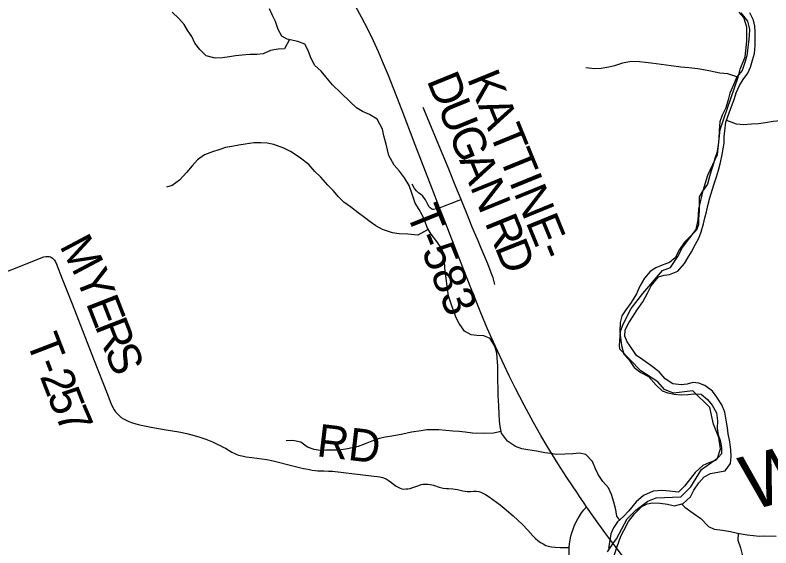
# Model space of a CAD drawing. Extents: x 1451455 to 1749751, y 218250 to 574981.
# Drawn here: x 1581052 to 1588005, y 307484 to 312388 of the extents above; entities that cross this region are included whole.
import ezdxf

# ---------------------------------------------------------------- set-up
doc = ezdxf.new("R2010")
doc.units = 0
for name, color, linetype in [('GM_X_Minor_River', 7, 'Continuous'), ('GM_X_Minor_River_Text', 7, 'Continuous'), ('GM_X_Township', 7, 'Continuous'), ('GM_X_Township_Road', 7, 'Continuous'), ('GM_X_Township_Road_Text', 7, 'Continuous'), ('GM_X_US_Route', 7, 'Continuous')]:
    doc.layers.add(name, color=color, linetype=linetype)

msp = doc.modelspace()

# ---------------------------------------------------------------- linework, layer by layer
at = {"layer": 'GM_X_Minor_River'}
for points in [[(1583577.7, 312163.1), (1583529, 312076.6), (1583472.9, 312075.3), (1583402.7, 312064.2), (1583334.2, 312033.1), (1583276.1, 312025.9), (1583210, 312026.8), (1583139.9, 312019.7), (1583079.8, 312014.5), (1583023.6, 312005.2), (1582959.4, 311996), (1582893.3, 311990.9), (1582809.5, 312014), (1582752.2, 312070.9), (1582704.9, 312131.6), (1582677.7, 312192), (1582642.3, 312244.5), (1582607, 312301.1), (1582557.6, 312355.8), (1582498.3, 312416.7)], [(1586614.5, 307740.7), (1586589.3, 307776.9), (1586580.1, 307835.1), (1586560.9, 307905.5), (1586537.8, 307975.8), (1586512.5, 308036.2), (1586459.2, 308095), (1586416, 308159.7), (1586392.7, 308212), (1586363.5, 308280.5), (1586302.2, 308343.4), (1586244.4, 308356.1), (1586182.2, 308349), (1586110.1, 308347.9), (1586034, 308344.9), (1585982.1, 308351.6), (1585924.1, 308360.4), (1585850.2, 308373.4), (1585768.3, 308386.5), (1585712.4, 308395.2), (1585654.6, 308418), (1585581.2, 308467), (1585528, 308539.8), (1585514.8, 308602.1), (1585509.5, 308652.2), (1585504.3, 308716.4), (1585503.2, 308790.5), (1585496.4, 308888.7), (1585495.4, 308960.8), (1585494, 309014.8), (1585493.1, 309097), (1585493.8, 309157), (1585483.3, 309277.3), (1585466.1, 309341.6), (1585421, 309410.3), (1585363.2, 309435.1), (1585299.2, 309439.9), (1585247.3, 309446.6), (1585187.6, 309479.5), (1585136.5, 309550.2), (1585111.1, 309602.6), (1585087.8, 309659), (1585064.7, 309731.4), (1585039.6, 309803.8), (1585025, 309916.1), (1585017.7, 309968.3), (1585006.8, 310058.5), (1585001.7, 310128.7), (1584996.4, 310186.8), (1584979, 310237.1), (1584931.9, 310305.8), (1584880.7, 310372.6), (1584841.4, 310433.2), (1584820.1, 310493.5), (1584796.8, 310549.9), (1584769.4, 310600.3), (1584732.1, 310656.9), (1584701.3, 310749.4), (1584676.1, 310819.8), (1584633, 310890.5), (1584589.7, 310951.1), (1584540.4, 311007.9), (1584489.5, 311096.7), (1584464.8, 311201.1), (1584445.7, 311277.5), (1584432.5, 311339.7), (1584383.6, 311430.5), (1584312.1, 311473.5), (1584248.4, 311502.4), (1584192.7, 311535.1), (1584131.4, 311594), (1584050.3, 311669.2), (1583971.2, 311746.3), (1583910.1, 311819.2), (1583866.7, 311871.9), (1583805.4, 311928.8), (1583770.3, 312003.3), (1583747, 312061.7), (1583717.7, 312122.1), (1583651.9, 312145), (1583556.2, 312168.3), (1583504.4, 312195.1), (1583473.2, 312255.6), (1583446.1, 312330), (1583420.8, 312384.4), (1583391.5, 312444.9)], [(1587728.9, 312409.4), (1587790, 312332.5), (1587807.1, 312260.2), (1587806.3, 312198.1), (1587799.6, 312140.1), (1587790.7, 312066.1), (1587784, 312012.2), (1587763.1, 311944.3), (1587742.2, 311878.5), (1587691.4, 311819.1), (1587660.5, 311747.5), (1587627.5, 311669.8), (1587610.7, 311608), (1587591.8, 311536.1), (1587556.9, 311466.5), (1587536.1, 311404.7), (1587529.1, 311326.7), (1587526.1, 311250.6), (1587519.4, 311194.7), (1587508.5, 311120.7), (1587489.8, 311068.9), (1587473, 311009), (1587456.3, 310955.2), (1587441.7, 310903.3), (1587422.7, 310831.5), (1587375.9, 310768), (1587345.2, 310716.4), (1587346.4, 310650.3), (1587345.5, 310582.2), (1587338.6, 310514.2), (1587338, 310462.2), (1587319.3, 310408.4), (1587262.5, 310351), (1587209.8, 310297.7), (1587164.9, 310230.2), (1587123.9, 310154.6), (1587071.3, 310111.3), (1587004.9, 310086.1), (1586946.6, 310060.9), (1586894.1, 310027.5), (1586843.3, 309966.1), (1586800.3, 309892.6), (1586767.4, 309823), (1586720.3, 309743.5), (1586671.4, 309676), (1586634.7, 309620.5), (1586617.9, 309558.6), (1586616.9, 309476.5), (1586622.1, 309418.4), (1586629.3, 309348.2), (1586652.3, 309267.8), (1586697.7, 309217.2), (1586748.8, 309144.4), (1586808.3, 309099.6), (1586877.8, 309060.6), (1586948.9, 308981.6), (1587004.3, 308928.8), (1587056.1, 308910.1), (1587116, 308899.3), (1587180, 308892.4), (1587242.1, 308895.6), (1587294.2, 308900.9), (1587364.2, 308900), (1587421.7, 308851.1), (1587465, 308798.5), (1587504.2, 308727.9), (1587515.2, 308653.7), (1587512.4, 308587.6), (1587521.6, 308523.5), (1587539, 308471.2), (1587552.2, 308408.9), (1587551.4, 308350.8), (1587496.6, 308287.5), (1587434.3, 308266.3), (1587377.9, 308241), (1587309, 308177.9), (1587264.3, 308122.4), (1587211.3, 308051), (1587156.6, 307997.7), (1587072.7, 308006.8), (1587004.7, 308013.7), (1586922.5, 308004.8), (1586831.9, 307965.9), (1586765.1, 307908.8), (1586698, 307825.5), (1586647.3, 307770.2), (1586594.6, 307722.8), (1586557.9, 307669.2), (1586533.2, 307613.5), (1586524.4, 307553.5), (1586511.5, 307481.6)], [(1586985.2, 307895.8), (1587055.1, 307886.9), (1587117, 307872.1), (1587199.3, 307893), (1587264.2, 307954.2), (1587294.9, 308013.9), (1587341.9, 308083.3), (1587390.6, 308138.8), (1587451, 308168), (1587533.3, 308182.9), (1587585.5, 308194.2), (1587632.3, 308259.7), (1587641.1, 308321.6), (1587638, 308387.8), (1587626.9, 308460), (1587611.8, 308534.3), (1587604.5, 308590.4), (1587593.4, 308660.7), (1587582.3, 308732.9), (1587555.2, 308801.3), (1587508, 308870), (1587466.7, 308926.6), (1587397.3, 308979.6), (1587343.5, 309000.4), (1587287.5, 309005.1), (1587235.3, 308991.8), (1587181.1, 308984.5), (1587103.2, 308993.5), (1587033.7, 309040.5), (1586978.5, 309103.3), (1586901.2, 309164.4), (1586827.8, 309215.4), (1586770.2, 309254.2), (1586725, 309318.9), (1586683.7, 309381.5), (1586660.4, 309433.9), (1586665.1, 309489.9), (1586697.9, 309555.6), (1586730.6, 309609.2), (1586775.5, 309674.7), (1586826.5, 309748.1), (1586869.6, 309829.6), (1586904.4, 309897.2), (1586971.6, 309980.5), (1587023.8, 309995.8), (1587073.9, 310001.1), (1587150.4, 310032.1), (1587209.3, 310101.5), (1587242, 310155.1), (1587274.7, 310210.7), (1587311.7, 310280.3), (1587342.4, 310334), (1587363.1, 310393.8), (1587384.1, 310467.6), (1587396.8, 310523.5), (1587411.5, 310577.3), (1587424.2, 310635.2), (1587443.1, 310705.1), (1587480.7, 310824.7), (1587503.6, 310898.5), (1587524.5, 310962.3), (1587541.3, 311030.2), (1587558.3, 311104), (1587566.9, 311156), (1587575.6, 311209.9), (1587576.4, 311268), (1587581.1, 311324), (1587590.1, 311404), (1587625.3, 311497.6), (1587648.2, 311563.4), (1587668.9, 311621.2), (1587685.6, 311673), (1587716.5, 311740.7), (1587749.2, 311794.3), (1587792, 311853.8), (1587816.7, 311909.6), (1587837.5, 311973.4), (1587854.3, 312035.3), (1587861.3, 312109.2), (1587861.9, 312163.3), (1587860.8, 312233.4), (1587857.5, 312287.5), (1587846.2, 312341.7), (1587811, 312410.3)], [(1587691.4, 311819.1), (1587607.7, 311848.3), (1587535.8, 311855.3), (1587449.9, 311872.4), (1587384, 311883.3), (1587332.1, 311894), (1587250.1, 311903.1), (1587178.1, 311910.1), (1587086.2, 311921.3), (1586994.3, 311934.5), (1586904.3, 311945.7), (1586848.4, 311952.5), (1586796.4, 311959.2), (1586720.4, 311960.2), (1586640.1, 311947.2), (1586567.7, 311922.2), (1586513.5, 311908.9), (1586443.3, 311897.8), (1586385.2, 311894.5), (1586303.3, 311903.6)], [(1587597, 311422.2), (1587686, 311386.7), (1587756, 311381.8), (1587828.1, 311386.8), (1587890.2, 311390), (1587954.4, 311399.1), (1588026.6, 311412.2), (1588094.7, 311419.3), (1588168.8, 311418.3), (1588227, 311433.6), (1588295.6, 311476.7), (1588372.1, 311503.7), (1588450.3, 311516.7), (1588524.5, 311529.8), (1588576.7, 311537.1), (1588636.8, 311544.3), (1588712.9, 311547.3), (1588785, 311546.3), (1588861, 311547.3), (1588935.1, 311550.3), (1588995.4, 311563.5), (1589061.7, 311586.7)], [(1584852.6, 310416), (1584758.4, 310364.2), (1584664.4, 310371.5), (1584586.4, 310376.5), (1584522.5, 310383.3), (1584430.8, 310414.6), (1584371.2, 310449.4), (1584317.6, 310486.2), (1584266.1, 310526.9), (1584208.5, 310567.7), (1584137.2, 310622.7), (1584077.7, 310667.6), (1584026.2, 310714.3), (1583976.9, 310773), (1583927.5, 310823.8), (1583864.4, 310896.7), (1583809, 310947.5), (1583753.7, 311012.3), (1583666.5, 311081.5), (1583585.1, 311132.7), (1583523.4, 311163.5), (1583431.8, 311196.8), (1583371.9, 311209.6), (1583311.9, 311212.4), (1583247.8, 311213.2), (1583169.6, 311200.3), (1583109.4, 311191), (1583045.2, 311179.9), (1582987, 311168.6), (1582924.7, 311147.4), (1582866.4, 311130.2), (1582794, 311101.1), (1582731.4, 311055.9), (1582680.6, 311000.5), (1582629.8, 310939.1), (1582564.8, 310867.9), (1582496.2, 310818.7), (1582445.9, 310803.3)], [(1585524.5, 308556.6), (1585454, 308540.8), (1585361.9, 308536), (1585259.8, 308541.4), (1585191.9, 308548.3), (1585135.9, 308555), (1585079.9, 308559.8), (1584949.9, 308571.5), (1584893.9, 308570.3), (1584837.8, 308571), (1584787.7, 308561.7), (1584697.4, 308548.8), (1584619.1, 308531.8), (1584536.9, 308516.9), (1584460.6, 308503.9), (1584402.4, 308490.7), (1584334, 308465.5), (1584273.7, 308442.3), (1584207.3, 308417.2), (1584111, 308394.4), (1584032.7, 308383.4), (1583976.7, 308384.2), (1583910.6, 308383), (1583858.5, 308379.7), (1583802.6, 308390.5), (1583740.8, 308411.3), (1583679.4, 308458.2), (1583605.5, 308473.2), (1583545.4, 308468)], [(1586562.7, 307414.9), (1586591.8, 307496.6), (1586625, 307592.2), (1586651.7, 307644), (1586694.8, 307725.5), (1586749.7, 307796.8), (1586816.6, 307864), (1586867, 307889.4), (1586919.2, 307898.7), (1586985.2, 307895.8)], [(1587182.1, 307888.6), (1587212.9, 307858.8), (1587290.3, 307803.7), (1587359.7, 307754.7), (1587430.8, 307681.7), (1587484.6, 307655), (1587560.5, 307646), (1587632.4, 307635), (1587698.3, 307620.1), (1587788.2, 307602.9), (1587844.2, 307598.1), (1587898.1, 307593.4), (1587950.2, 307594.7), (1588052.3, 307593.4)], [(1587704.9, 307618.8), (1587701.5, 307554), (1587724.6, 307485.6), (1587739.8, 307423.3), (1587748.7, 307335.1), (1587773.6, 307240.7), (1587786.9, 307188.5), (1587802.1, 307128.2), (1587829.4, 307063.8), (1587858.6, 307001.3), (1587895.9, 306944.7), (1587937.3, 306894.1), (1587984.6, 306837.5), (1588032, 306784.8), (1588099.2, 306715.8), (1588144.3, 306647.1), (1588191.5, 306578.4), (1588226.8, 306521.9)]]:
    msp.add_lwpolyline(points, dxfattribs=at)
at = {"layer": 'GM_X_Township'}
msp.add_lwpolyline([(1586501.5, 307448.6), (1586551.6, 307521.9), (1586583.6, 307568.7), (1586681.6, 307752.7), (1586761.4, 307832.5), (1586871.6, 307913.9), (1586950.7, 307943.5), (1587175.6, 307954.2), (1587268.4, 308044.7), (1587366.4, 308205), (1587513.8, 308308.4), (1587541.2, 308396.6), (1587526, 308499.2), (1587478.1, 308623.1), (1587443.9, 308776.7), (1587288.1, 308931), (1587108, 308908.2), (1587026.7, 308943.1), (1586964.4, 309013.1), (1586810.1, 309112.6), (1586616.3, 309312.5), (1586610.9, 309347.5), (1586620.1, 309476), (1586642.9, 309537.6), (1586721.2, 309687.3), (1586828.3, 309827.2), (1587007.7, 310037.8), (1587082.2, 310065.2), (1587149, 310166.3), (1587191.6, 310250.6), (1587317.8, 310414.1), (1587336, 310504.6), (1587342.8, 310603.4), (1587381.6, 310773.7), (1587425.7, 310915.8), (1587514.6, 311105.1), (1587538.1, 311336.2), (1587703.8, 311816.9), (1587723.1, 311890.8), (1587769, 312004.8), (1587782.6, 312147.5), (1587782.6, 312277.3), (1587756.8, 312367), (1587714.5, 312416.4)], dxfattribs=at)
msp.add_lwpolyline([(1586501.5, 307448.6), (1586551.6, 307521.9), (1586583.6, 307568.7), (1586681.6, 307752.7), (1586761.4, 307832.5), (1586871.6, 307913.9), (1586950.7, 307943.5), (1587175.6, 307954.2), (1587268.4, 308044.7), (1587366.4, 308205), (1587513.8, 308308.4), (1587541.2, 308396.6), (1587526, 308499.2), (1587478.1, 308623.1), (1587443.9, 308776.7), (1587288.1, 308931), (1587108, 308908.2), (1587026.7, 308943.1), (1586964.4, 309013.1), (1586810.1, 309112.6), (1586616.3, 309312.5), (1586610.9, 309347.5), (1586620.1, 309476), (1586642.9, 309537.6), (1586721.2, 309687.3), (1586828.3, 309827.2), (1587007.7, 310037.8), (1587082.2, 310065.2), (1587149, 310166.3), (1587191.6, 310250.6), (1587317.8, 310414.1), (1587336, 310504.6), (1587342.8, 310603.4), (1587381.6, 310773.7), (1587425.7, 310915.8), (1587514.6, 311105.1), (1587538.1, 311336.2), (1587703.8, 311816.9), (1587723.1, 311890.8), (1587769, 312004.8), (1587782.6, 312147.5), (1587782.6, 312277.3), (1587756.8, 312367), (1587714.5, 312416.4)], dxfattribs=at)
at = {"layer": 'GM_X_Township_Road'}
for points in [[(1585156.2, 310692.1), (1585108, 310809), (1585034.7, 310984.6), (1584919.9, 311264), (1584844.6, 311442.5), (1584806.2, 311536.7)], [(1584957.8, 310615.8), (1584928.5, 310605.9), (1584901.9, 310599.8), (1584893.7, 310600.4), (1584884.4, 310603.1), (1584871.8, 310613.2), (1584860.3, 310624.5), (1584848.6, 310645.4), (1584833, 310675.9), (1584827.8, 310687.6), (1584803.8, 310722.1), (1584782.3, 310739.7), (1584764.7, 310750.7), (1584743.3, 310769.6), (1584727.6, 310793.6), (1584706.2, 310832)], [(1584957.8, 310615.8), (1585003.1, 310632.3), (1585067.1, 310657.5), (1585136.8, 310685.1), (1585156.2, 310692.1)], [(1585464.3, 309909.7), (1585460, 309932.2), (1585449.2, 309970), (1585432.7, 310016.4), (1585400, 310098.8), (1585336.3, 310250), (1585311, 310310.6), (1585258.1, 310437.9), (1585214.1, 310547.5), (1585169.3, 310660.3), (1585156.2, 310692.1)], [(1580914.3, 310003.1), (1581132.9, 310088.4), (1581290.6, 310153.4), (1581315.5, 310161.8), (1581334.8, 310165.7), (1581351.1, 310166.4), (1581364.2, 310165.1), (1581376.9, 310162), (1581386, 310158.1), (1581396.9, 310150.9), (1581406.6, 310142.1), (1581414.9, 310131.9), (1581423.6, 310118), (1581433.1, 310097.1), (1581484.2, 309962), (1581575.7, 309730.1), (1581771.9, 309225.4), (1581897.7, 308904.6), (1581932.8, 308816.2), (1581947.7, 308783.3), (1581963.8, 308754.7), (1581977, 308735.9), (1581989.5, 308720.7), (1582007.9, 308702), (1582028.3, 308685.6), (1582050, 308670.9), (1582073.2, 308658.6), (1582097.1, 308647.8), (1582131.2, 308635.9), (1582185, 308620.9), (1582242.5, 308607.5), (1582319.7, 308592.3), (1582442.7, 308571.6), (1582559, 308551.3), (1582632.9, 308536.1), (1582699.8, 308519), (1582750, 308504.4), (1582805.2, 308484.4), (1582866.4, 308459.8), (1582917.2, 308436.9), (1582937.8, 308426.8), (1582966.9, 308411.7), (1582986.9, 308400.5), (1583045.8, 308365.1), (1583072, 308351.6), (1583091.7, 308343.7), (1583108.6, 308338), (1583153.2, 308327.2), (1583179, 308322.5), (1583231, 308315.8), (1583321.9, 308304), (1583367.1, 308296.3), (1583424.8, 308284), (1583606.4, 308239.9), (1583657.4, 308227.6), (1583705.1, 308216.3), (1583727.4, 308211.4), (1583759.5, 308204.7), (1583785.3, 308200.3), (1583811.3, 308197), (1583836.9, 308194.8), (1583860.2, 308193.4), (1583892.9, 308192), (1583934.5, 308191), (1583971, 308189.4), (1584049.2, 308180.8), (1584198.8, 308161.4), (1584384.2, 308142), (1584408.9, 308137.6), (1584431, 308132.7), (1584448.4, 308127.1), (1584464.5, 308120.6), (1584484.1, 308108.9), (1584505.1, 308093.5), (1584532.7, 308070.5), (1584556.2, 308053.2), (1584575.9, 308041.6), (1584593, 308033.9), (1584608.6, 308029.1), (1584626.3, 308026), (1584645.4, 308026.4), (1584665, 308028), (1584687.5, 308032.1), (1584712.4, 308040.3), (1584764.7, 308059.8), (1584786.8, 308066.1), (1584802.8, 308069.4), (1584822.3, 308071.3), (1584849, 308070.3), (1584872, 308066.8), (1584899.7, 308059.9), (1584953.1, 308044.4), (1584991.4, 308035.1), (1585020.5, 308031.2), (1585040.5, 308029.9), (1585079.5, 308027.4), (1585099.9, 308025.5), (1585121.8, 308022.1), (1585169.6, 308010.5), (1585191.1, 308006.5), (1585211.6, 308004.4), (1585241.1, 308004.6), (1585270.6, 308005.6), (1585296.9, 308004.7), (1585318.2, 308001.7), (1585336, 307996.5), (1585356, 307988.7), (1585379.5, 307976.5), (1585412, 307955.2), (1585514.9, 307878.8), (1585550.4, 307849.8), (1585634.2, 307778.2), (1585719.7, 307698.3), (1585769.3, 307646.7), (1585814.7, 307595.3), (1585840.1, 307569.8), (1585862.3, 307550.5), (1585886.3, 307533.3), (1585908.8, 307520), (1585934.5, 307507.4), (1585957.5, 307499.5), (1585987.9, 307493.8), (1586020.5, 307489.9), (1586066.5, 307487.4), (1586122.9, 307486.5), (1586148, 307486.3)], [(1586148, 307486.3), (1586152, 307521.7), (1586157.2, 307557.7), (1586164.5, 307592.9), (1586172.8, 307622.4), (1586184.9, 307656.3), (1586195.6, 307683.7), (1586207.9, 307710.6), (1586229.2, 307751.3), (1586244.9, 307776.9), (1586264.1, 307806.8), (1586284.9, 307834.5), (1586309.2, 307861)], [(1586223.1, 306917), (1586214.1, 306952.7), (1586198.4, 307026.5), (1586182.1, 307133.4), (1586169, 307236.9), (1586158.8, 307321), (1586152.1, 307395.9), (1586150.3, 307423.1), (1586148.5, 307460.9), (1586148, 307486.3)]]:
    msp.add_lwpolyline(points, dxfattribs=at)
at = {"layer": 'GM_X_US_Route'}
for points in [[(1586245.7, 307958.3), (1586225.7, 307988.8), (1586128.5, 308131.6), (1586046.1, 308261.8), (1585948.2, 308420.9), (1585889.8, 308519.6), (1585822.2, 308639.4), (1585736.4, 308798), (1585655.5, 308951.7), (1585597, 309069), (1585532.1, 309205.1), (1585452.3, 309377.7), (1585395.3, 309506.5), (1585335.3, 309648.4), (1585267.7, 309815.5), (1585192.1, 310011.2), (1585012.4, 310476.1), (1584957.8, 310615.8), (1584885.8, 310799.8), (1584732.6, 311194.3), (1584611.5, 311509.6), (1584485.7, 311833.9), (1584442.3, 311940.3), (1584393.8, 312051.7), (1584348.6, 312150.2), (1584295.5, 312259.4), (1584238.7, 312370.5), (1584184, 312471.6)], [(1588197.8, 305826.7), (1587915.1, 306065.7), (1587845.9, 306125.9), (1587736.7, 306224.8), (1587598, 306354.6), (1587489.7, 306459.3), (1587352.5, 306595.3), (1587277.4, 306673), (1587156.5, 306802), (1587046.7, 306923.5), (1586951.3, 307031.5), (1586853.3, 307145.9), (1586767.7, 307249.4), (1586665.6, 307377.5), (1586574.2, 307496.7), (1586559.9, 307515.3), (1586477.5, 307625.7), (1586375.6, 307766.4), (1586309.2, 307861), (1586280.5, 307905.3), (1586245.7, 307958.3)]]:
    msp.add_lwpolyline(points, dxfattribs=at)

# ---------------------------------------------------------------- texts
at = {"layer": 'GM_X_Minor_River_Text'}
msp.add_text('Washburn', height=499.98, rotation=14.70276, dxfattribs=at).set_placement((1587809.5, 307824.7))
at = {"layer": 'GM_X_Township_Road_Text'}
for s, rotation, p in [('D', 292.23164, (1584835.4, 311787.6)), ('KATTINE-', 292.21188, (1585206.8, 311805.5)), ('U', 292.23252, (1584935.3, 311543.3)), ('G', 292.23252, (1585035.2, 311298.9)), ('A', 292.23252, (1585135.1, 311054.5)), ('N', 292.23376, (1585235, 310810.2)), ('T-583', 291.85276, (1584647.5, 310570.1)), ('R', 292.18844, (1585369.8, 310480.3)), ('M', 297.94288, (1581455.8, 310263.7)), ('D', 291.58191, (1585462.6, 310252.9)), ('Y', 291.30625, (1581604.6, 309984.4)), ('E', 291.29367, (1581700.5, 309738.4)), ('R', 291.29153, (1581782, 309529.4)), ('T', 291.09151, (1581151.2, 309388.8)), ('S', 291.2924, (1581871.4, 309299.8)), ('-', 291.1099, (1581232, 309179.3)), ('2', 291.18119, (1581276.5, 309064)), ('5', 291.46003, (1581343.9, 308890.2)), ('7', 293.3564, (1581415.6, 308708.2)), ('RD', 353.23481, (1583818.2, 308329))]:
    msp.add_text(s, height=300, rotation=rotation, dxfattribs=at).set_placement(p)

doc.saveas('drawing.dxf')
